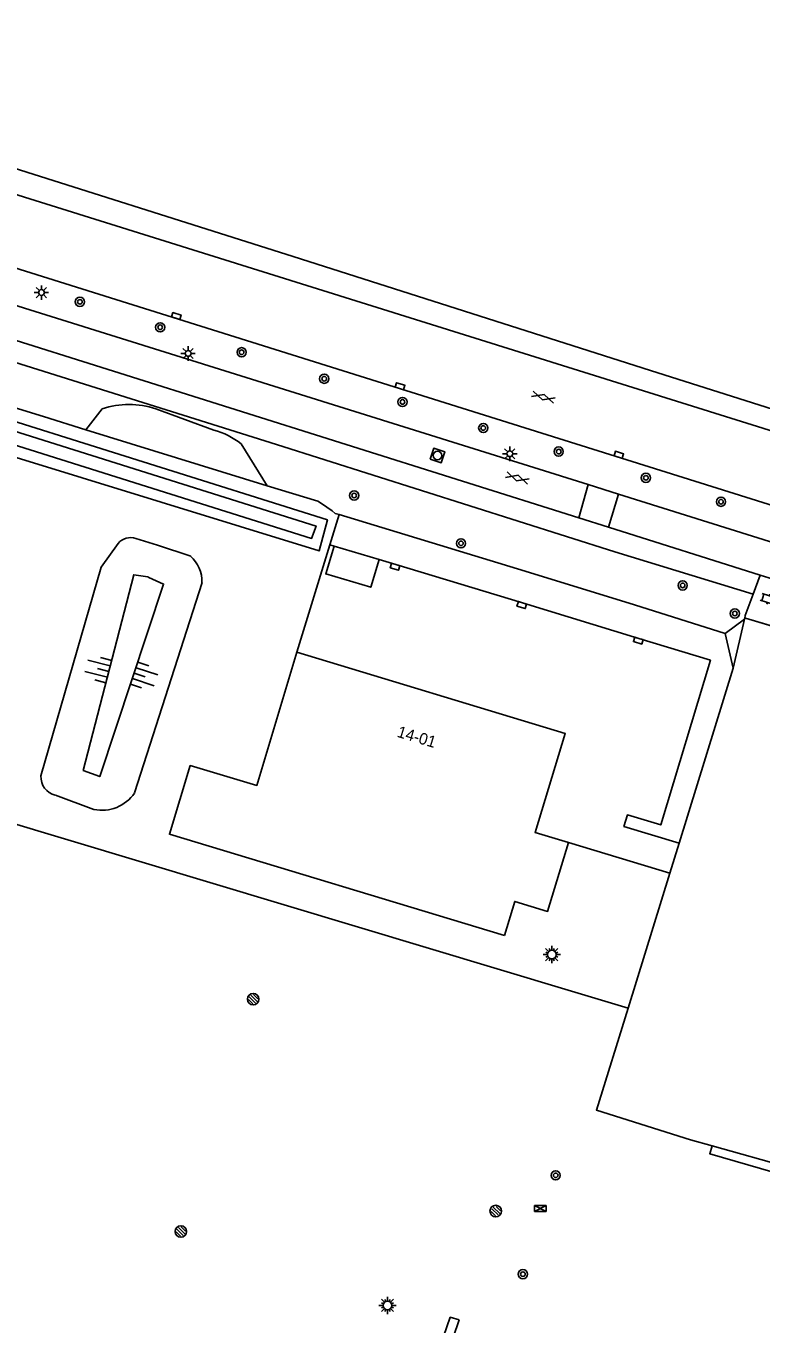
# Model space of a CAD drawing. Extents: x 137999 to 141000, y 397500 to 400501.
# Drawn here: x 139030.1 to 139093.7, y 399810.3 to 399922.6 of the extents above; entities that cross this region are included whole.
import ezdxf

# ---------------------------------------------------------------- set-up
doc = ezdxf.new("R2010")
doc.units = 0
for name, color, linetype in [('bs-afsc-ballenvanger', 7, 'Continuous'), ('bs-afsc-poort', 7, 'Continuous'), ('bs-symb-sproeier', 7, 'Continuous'), ('bs-symb-veldverlichting', 7, 'Continuous'), ('gg-afsc-hekwerk', 7, 'Continuous'), ('gg-anno-huisnummerreeks BGT', 7, 'Continuous'), ('gg-bbg-hoofdgebouw', 7, 'Continuous'), ('gg-bbg-overig bouwwerk', 7, 'Continuous'), ('gg-knt-BGT kruinlijn', 7, 'Continuous'), ('gg-knt-bovenkant onderkant talud', 7, 'Continuous'), ('gg-knt-bronhoudergrens', 7, 'Continuous'), ('gg-knt-verharding', 7, 'Continuous'), ('gg-kntw-bovenkant insteek waterloop', 7, 'Continuous'), ('gg-kntw-waterlijn', 7, 'Continuous'), ('gt-grn-groengrens', 7, 'Continuous'), ('gt-symb-boom', 7, 'Continuous'), ('gt-symb-gesloten verharding', 7, 'Continuous'), ('gt-symb-kast', 7, 'Continuous'), ('gt-symb-klinker verharding', 7, 'Continuous'), ('gt-symb-kolk', 7, 'Continuous'), ('gt-symb-lichtmast', 7, 'Continuous'), ('gt-symb-rioolschacht', 7, 'Continuous'), ('gt-symb-talud symbool', 7, 'Continuous')]:
    doc.layers.add(name, color=color, linetype=linetype)

# ---------------------------------------------------------------- blocks, each defined once
blk = doc.blocks.new('gt0-BOOM')
at = {"layer": 'gt-symb-boom'}
for radius in [0.4, 0.2]:
    blk.add_circle((0, 0), radius, dxfattribs=at)
blk = doc.blocks.new('gt0-KAST')
at = {"layer": 'gt-symb-kast'}
for p, q in [((-0.5, -0.25), (0.5, 0.25)), ((-0.5, 0.25), (0.5, -0.25))]:
    blk.add_line(p, q, dxfattribs=at)
blk.add_lwpolyline([(0.5, 0.25), (-0.5, 0.25), (-0.5, -0.25), (0.5, -0.25)], close=True, dxfattribs=at)
blk = doc.blocks.new('gt0-KOLK')
at = {"layer": 'gt-symb-kolk'}
blk.add_lwpolyline([(0, 0), (0.37, 0), (0.37, 0.4), (-0.38, 0.4), (-0.38, 0), (0, 0)], dxfattribs=at)
blk = doc.blocks.new('bs0-VELDV')
at = {"layer": 'bs-symb-veldverlichting'}
for p, q in [((-0.38, 0), (-0.75, 0)), ((-0.53, 0.53), (-0.27, 0.27)), ((-0.35, 0.14), (-0.52, 0.22)), ((-0.22, 0.52), (-0.14, 0.35)), ((0, 0.75), (0, 0.38)), ((0.22, 0.52), (0.14, 0.35)), ((0.27, 0.27), (0.53, 0.53)), ((0.35, 0.14), (0.52, 0.22)), ((0.38, 0), (0.75, 0)), ((-0.27, -0.27), (-0.53, -0.53)), ((-0.35, -0.14), (-0.52, -0.22)), ((-0.14, -0.35), (-0.22, -0.52)), ((0, -0.38), (0, -0.75)), ((0.14, -0.35), (0.22, -0.52)), ((0.27, -0.27), (0.53, -0.53)), ((0.35, -0.14), (0.52, -0.22))]:
    blk.add_line(p, q, dxfattribs=at)
blk.add_circle((0, 0), 0.375, dxfattribs=at)
blk = doc.blocks.new('gt0-KL1')
at = {"layer": 'gt-symb-klinker verharding'}
for p, q in [((-1.15, 0.3), (1.15, 0.3)), ((-1, -0.3), (-1, 0.3)), ((-0.5, 0.3), (-0.5, 0.45)), ((0, -0.3), (0, 0.3)), ((0.5, 0.3), (0.5, 0.45)), ((1, -0.3), (1, 0.3)), ((-1.15, -0.3), (1.15, -0.3)), ((-0.5, -0.45), (-0.5, -0.3)), ((0.5, -0.45), (0.5, -0.3))]:
    blk.add_line(p, q, dxfattribs=at)
blk = doc.blocks.new('gt0-GESVH1')
at = {"layer": 'gt-symb-gesloten verharding'}
for p, q in [((-0.99, -0.26), (0.01, 0.24)), ((0.01, -0.26), (-0.99, 0.24)), ((0.01, 0.24), (1.01, -0.26)), ((1.01, 0.24), (0.01, -0.26))]:
    blk.add_line(p, q, dxfattribs=at)
blk = doc.blocks.new('gt0-RS')
at = {"layer": 'gt-symb-rioolschacht'}
blk.add_lwpolyline([(-0.5, -0.5), (0.5, -0.5), (0.5, 0.5), (-0.5, 0.5)], close=True, dxfattribs=at)
blk.add_circle((0, 0), 0.375, dxfattribs=at)
blk = doc.blocks.new('gt0-LMAST')
at = {"layer": 'gt-symb-lichtmast'}
for p, q in [((-0.18, 0.17), (-0.45, 0.44)), ((0, 0.25), (0, 0.62)), ((0.17, 0.17), (0.44, 0.44)), ((-0.25, 0), (-0.63, 0)), ((-0.18, -0.18), (-0.45, -0.45)), ((0, -0.25), (0, -0.63)), ((0.44, -0.45), (0.17, -0.18)), ((0.25, 0), (0.62, 0))]:
    blk.add_line(p, q, dxfattribs=at)
blk.add_circle((0, 0), 0.25, dxfattribs=at)
blk = doc.blocks.new('bs0-SPROEIER')
at = {"layer": 'bs-symb-sproeier'}
for p, q in [((-0.34, 0.2), (0.2, -0.34)), ((-0.21, 0.35), (0.34, -0.2)), ((0.03, 0.4), (0.4, 0.03)), ((-0.4, -0.03), (-0.03, -0.4))]:
    blk.add_line(p, q, dxfattribs=at)
blk.add_circle((0, 0), 0.5, dxfattribs=at)
blk = doc.blocks.new('gt0-TALUD_1')
at = {"layer": 'gt-symb-talud symbool'}
for p, q in [((-1, -1), (-1, 0)), ((-0.5, -2), (-0.5, 0)), ((0, -1), (0, 0)), ((0.5, -2), (0.5, 0)), ((1, -1), (1, 0))]:
    blk.add_line(p, q, dxfattribs=at)

msp = doc.modelspace()

# ---------------------------------------------------------------- linework, layer by layer
at = {"layer": 'bs-afsc-ballenvanger'}
msp.add_line((139002.7, 399861.55), (139077.29, 399839.15), dxfattribs=at)
msp.add_lwpolyline([(139031.59, 399888.84), (139035.26, 399887.71), (139050.94, 399882.86), (139055.34, 399881.52)], dxfattribs=at)
at = {"layer": 'bs-afsc-poort'}
for p, q in [((139055.65, 399881.34), (139056.57, 399880.69)), ((139092.37, 399871.4), (139096.36, 399870.21))]:
    msp.add_line(p, q, dxfattribs=at)
at = {"layer": 'gg-afsc-hekwerk'}
for p, q in [((139005.84, 399896.76), (139031.59, 399888.84)), ((139031.59, 399888.84), (139035.26, 399887.71)), ((139035.26, 399887.71), (139050.94, 399882.86)), ((139050.94, 399882.86), (139055.34, 399881.52)), ((139055.34, 399881.52), (139055.65, 399881.34)), ((139055.65, 399881.34), (139056.57, 399880.69)), ((139056.37, 399877.75), (139057.17, 399880.37)), ((139057.17, 399880.37), (139073.28, 399875.46)), ((139053.53, 399868.46), (139056.37, 399877.75)), ((139073.28, 399875.46), (139082.74, 399872.55)), ((139082.74, 399872.55), (139090.59, 399870.09)), ((139090.59, 399870.09), (139092.27, 399871.33)), ((139092.27, 399871.33), (139092.37, 399871.4)), ((139092.37, 399871.4), (139096.12, 399870.28)), ((139091.29, 399867.08), (139090.59, 399870.09)), ((139086.61, 399851.94), (139091.29, 399867.08)), ((139085.8, 399849.35), (139086.61, 399851.94)), ((139082.19, 399837.67), (139085.8, 399849.35)), ((139077.29, 399839.15), (139082.19, 399837.67))]:
    msp.add_line(p, q, dxfattribs=at)
msp.add_lwpolyline([(139056.57, 399880.69), (139056.85, 399880.47), (139057.17, 399880.37)], dxfattribs=at)
at = {"layer": 'gg-bbg-hoofdgebouw'}
for points in [[(139053.53, 399868.46), (139050.05, 399856.94), (139044.29, 399858.66), (139042.49, 399852.71), (139071.5, 399843.97)], [(139077.04, 399852), (139074.15, 399852.88), (139076.75, 399861.44), (139053.53, 399868.46)], [(139071.5, 399843.97), (139072.38, 399846.9), (139075.23, 399846.04), (139077.04, 399852)]]:
    msp.add_lwpolyline(points, dxfattribs=at)
at = {"layer": 'gg-bbg-overig bouwwerk'}
msp.add_line((139060.64, 399876.47), (139056.74, 399877.64), dxfattribs=at)
msp.add_lwpolyline([(139060.64, 399876.47), (139059.92, 399874.08), (139056.02, 399875.24), (139056.74, 399877.64)], dxfattribs=at)
at = {"layer": 'gg-knt-BGT kruinlijn'}
msp.add_lwpolyline([(139040.71, 399874.94), (139040.62, 399874.99), (139039.4, 399875.17), (139035.03, 399858.24), (139036.46, 399857.7), (139041.99, 399874.35), (139040.71, 399874.94)], dxfattribs=at)
at = {"layer": 'gg-knt-bovenkant onderkant talud'}
for p, q in [((139041.46, 399877.73), (139039.58, 399878.3)), ((139044.33, 399876.77), (139041.46, 399877.73)), ((139039.46, 399856.29), (139045.31, 399874.49)), ((139032.62, 399856.09), (139035.95, 399854.86))]:
    msp.add_line(p, q, dxfattribs=at)
msp.add_lwpolyline([(139038.06, 399877.87), (139036.58, 399875.82), (139031.37, 399857.77)], dxfattribs=at)
for centre, radius, start, end in [((139039.13, 399876.99), 1.39, 71.2676, 140.6132), ((139042.49, 399874.62), 2.82, 357.4425, 49.5012), ((139033, 399857.68), 1.64, 176.9953, 256.2943), ((139036.64, 399858.2), 3.41, 258.3941, 325.816)]:
    msp.add_arc(centre, radius, start, end, dxfattribs=at)
at = {"layer": 'gg-knt-bronhoudergrens'}
msp.add_lwpolyline([(139120.09, 399881.45), (139084.15, 399892.84), (139053.19, 399902.68), (139024.91, 399911.62), (138990.06, 399922.64)], dxfattribs=at)
at = {"layer": 'gg-knt-verharding'}
for p, q in [((139010.19, 399913.99), (139123.8, 399878.47)), ((139019.98, 399904.58), (139095.34, 399880.96)), ((139078.74, 399882.96), (139021.92, 399900.74)), ((139018.47, 399898.8), (139077.94, 399880.08)), ((139077.94, 399880.08), (139078.74, 399882.96)), ((139081.36, 399882.14), (139078.74, 399882.96)), ((139081.36, 399882.14), (139080.49, 399879.27)), ((139094.91, 399877.9), (139081.36, 399882.14)), ((139077.94, 399880.08), (139080.49, 399879.27)), ((139080.49, 399879.27), (139093.64, 399875.13)), ((139056.74, 399877.64), (139056.37, 399877.75)), ((139093.64, 399875.13), (139093.03, 399873.49)), ((139093.64, 399875.13), (139097.46, 399873.93)), ((139093.03, 399873.49), (139092.34, 399871.64)), ((139092.34, 399871.64), (139092.29, 399871.41)), ((139091.29, 399867.08), (139092.27, 399871.33)), ((139092.27, 399871.33), (139092.29, 399871.41)), ((139077.04, 399852), (139085.8, 399849.35)), ((139089.47, 399825.77), (139087.61, 399826.29)), ((139123.57, 399816.21), (139089.47, 399825.77))]:
    msp.add_line(p, q, dxfattribs=at)
for points in [[(139005.06, 399901.06), (139005.91, 399901.55), (139015.45, 399897.81), (139051.75, 399886.42), (139081.04, 399877.15), (139093.03, 399873.49)], [(139060.64, 399876.47), (139062.08, 399876.04), (139073.05, 399872.73), (139083.13, 399869.66), (139089.33, 399867.77), (139085.03, 399853.52), (139082.14, 399854.39), (139081.84, 399853.4), (139086.61, 399851.94)], [(139082.19, 399837.67), (139079.46, 399828.86), (139087.61, 399826.29)]]:
    msp.add_lwpolyline(points, dxfattribs=at)
at = {"layer": 'gg-kntw-bovenkant insteek waterloop'}
msp.add_lwpolyline([(139007.55, 399891.96), (139008.28, 399894.97), (139056.16, 399879.92), (139055.46, 399877.22), (139007.55, 399891.96)], dxfattribs=at)
at = {"layer": 'gg-kntw-waterlijn'}
msp.add_lwpolyline([(139008.7, 399892.79), (139008.98, 399893.9), (139055.18, 399879.38), (139054.79, 399878.3), (139008.7, 399892.79)], dxfattribs=at)
at = {"layer": 'gt-grn-groengrens'}
for p, q in [((139035.26, 399887.71), (139036.68, 399889.51)), ((139046.33, 399887.66), (139041.31, 399889.51)), ((139050.94, 399882.86), (139048.7, 399886.48))]:
    msp.add_line(p, q, dxfattribs=at)
for points in [[(139124.24, 399815.99), (139123.96, 399815.03), (139089.27, 399825.08), (139089.47, 399825.77)], [(139067.56, 399810.71), (139066.8, 399810.93), (139051.12, 399765.51), (139047.5, 399754.07), (139048.38, 399753.76), (139052.11, 399765.25), (139067.56, 399810.71)]]:
    msp.add_lwpolyline(points, dxfattribs=at)
for centre, radius, start, end in [((139038.99, 399882.79), 7.11, 70.9791, 109.0209), ((139044.86, 399881.74), 6.1, 51.0168, 76.0855)]:
    msp.add_arc(centre, radius, start, end, dxfattribs=at)

# ---------------------------------------------------------------- block references
at = {"layer": 'bs-symb-sproeier'}
for p in [(139049.74, 399838.45), (139070.74, 399820.12), (139043.48, 399818.35)]:
    msp.add_blockref('bs0-SPROEIER', p, dxfattribs=at)
at = {"layer": 'bs-symb-veldverlichting'}
for p in [(139075.59, 399842.3), (139061.37, 399811.96)]:
    msp.add_blockref('bs0-VELDV', p, dxfattribs=at)
at = {"layer": 'gt-symb-boom'}
for p in [(139034.74, 399898.77), (139041.69, 399896.57), (139048.74, 399894.41), (139055.89, 399892.12), (139062.67, 399890.11), (139069.66, 399887.86), (139076.19, 399885.82), (139083.74, 399883.55), (139058.48, 399882.02), (139090.24, 399881.48), (139067.73, 399877.88), (139086.92, 399874.24), (139091.44, 399871.81), (139075.93, 399823.21), (139073.09, 399814.66)]:
    msp.add_blockref('gt0-BOOM', p, dxfattribs=at)
at = {"layer": 'gt-symb-gesloten verharding'}
for p, rotation in [((139074.85, 399890.54), -16.984732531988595), ((139072.6, 399883.54), -16.98473252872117)]:
    msp.add_blockref('gt0-GESVH1', p, dxfattribs=dict(at, rotation=rotation))
at = {"layer": 'gt-symb-kast'}
msp.add_blockref('gt0-KAST', (139074.6, 399820.34), dxfattribs=at)
at = {"layer": 'gt-symb-klinker verharding', "rotation": 163.01526747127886}
msp.add_blockref('gt0-KL1', (139094.82, 399872.91), dxfattribs=at)
at = {"layer": 'gt-symb-kolk'}
for p, rotation in [((139043.03, 399897.35), -17.40188791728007), ((139062.4, 399891.28), -17.40188791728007), ((139081.34, 399885.35), -17.40188791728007), ((139062.08, 399876.04), 163.2443341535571), ((139073.05, 399872.73), 163.0580538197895), ((139083.13, 399869.66), 162.9738053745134)]:
    msp.add_blockref('gt0-KOLK', p, dxfattribs=dict(at, rotation=rotation))
at = {"layer": 'gt-symb-lichtmast'}
for p in [(139031.41, 399899.58), (139044.11, 399894.31), (139071.96, 399885.63)]:
    msp.add_blockref('gt0-LMAST', p, dxfattribs=at)
at = {"layer": 'gt-symb-rioolschacht', "rotation": -17.40188791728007}
msp.add_blockref('gt0-RS', (139065.7, 399885.48), dxfattribs=at)
at = {"layer": 'gt-symb-talud symbool'}
for p, xscale, yscale, rotation in [((139037.24, 399866.79), 0.9997619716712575, 0.9997619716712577, -104.48103437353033), ((139039.44, 399866.65), 0.9999129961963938, 0.9999129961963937, 71.63753157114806)]:
    msp.add_blockref('gt0-TALUD_1', p, dxfattribs=dict(at, xscale=xscale, yscale=yscale, rotation=rotation))

# ---------------------------------------------------------------- texts
at = {"layer": 'gg-anno-huisnummerreeks BGT'}
msp.add_text('14-01', height=1, rotation=343.2, dxfattribs=at).set_placement((139062.13, 399861.16))

doc.saveas('drawing.dxf')
